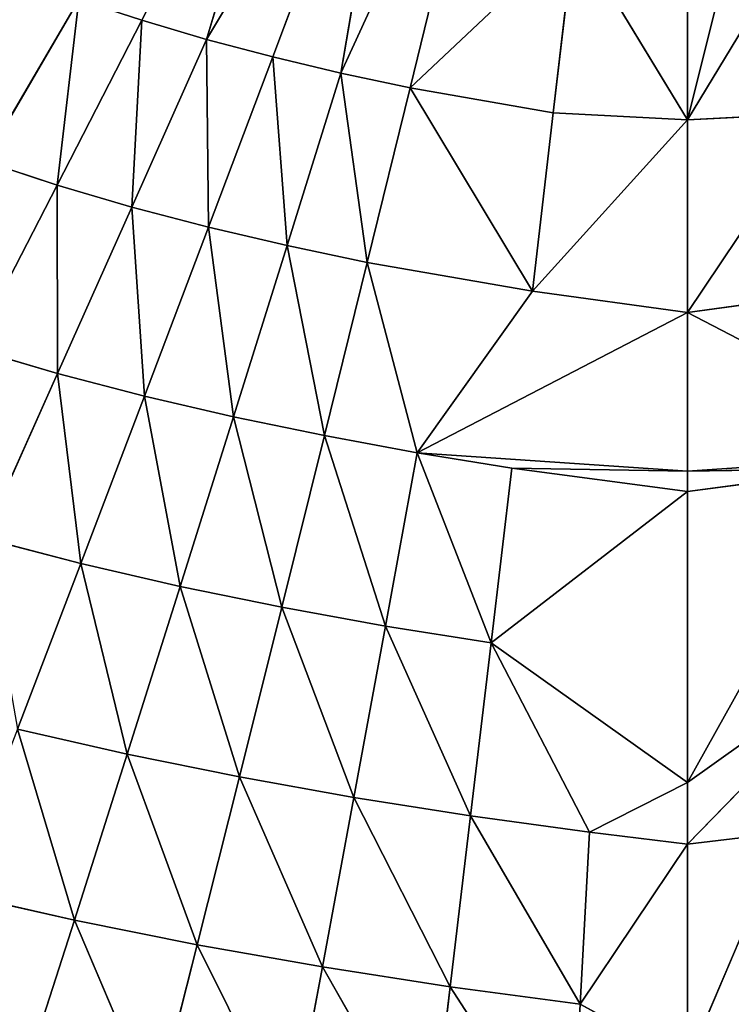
# Model space of a CAD drawing. Extents: x 0 to 500, y 0 to 390.
# Tile 553 of 656: x 224 to 252, y 114 to 152. Entities that reach past the tile are written whole.
import ezdxf

# ---------------------------------------------------------------- set-up
doc = ezdxf.new("R2010")
doc.units = 0
doc.header["$LTSCALE"] = 25.4
doc.layers.get('0').update_dxf_attribs({"linetype": 'CONTINUOUS'})

# ---------------------------------------------------------------- blocks, each defined once
blk = doc.blocks.new('ATLANTA505_-_S_STL')
at = {"color": 0}
for p, q in [((225.851, 29.295, 272.963), (229.041, 30.383, 280.468)), ((225.851, 29.295, 272.963), (229.041, 30.383, 280.468)), ((230.699, 29.373, 273.935), (229.041, 30.383, 280.468)), ((230.699, 29.373, 273.935), (229.041, 30.383, 280.468)), ((230.699, 29.373, 273.935), (234.412, 30.482, 281.403)), ((230.699, 29.373, 273.935), (234.412, 30.482, 281.403)), ((234.412, 30.482, 281.403), (235.646, 29.454, 274.81)), ((234.412, 30.482, 281.403), (235.646, 29.454, 274.81)), ((239.887, 30.585, 282.237), (235.646, 29.454, 274.81)), ((239.887, 30.585, 282.237), (235.646, 29.454, 274.81)), ((240.689, 29.536, 275.592), (239.887, 30.585, 282.237)), ((240.689, 29.536, 275.592), (239.887, 30.585, 282.237)), ((245.463, 30.69, 282.974), (240.689, 29.536, 275.592)), ((245.463, 30.69, 282.974), (240.689, 29.536, 275.592)), ((223.778, 30.286, 279.427), (225.851, 29.295, 272.963)), ((223.778, 30.286, 279.427), (225.851, 29.295, 272.963)), ((245.825, 29.621, 276.286), (250.052, 29.965, 278.587)), ((245.825, 29.621, 276.286), (250.052, 29.965, 278.587)), ((250.052, 28.754, 269.964), (250.052, 29.965, 278.587)), ((250.052, 29.965, 278.587), (253.915, 28.699, 269.498)), ((250.052, 29.965, 278.587), (253.915, 28.699, 269.498)), ((250.052, 28.754, 269.964), (250.052, 29.965, 278.587)), ((245.825, 29.621, 276.286), (240.689, 29.536, 275.592)), ((245.825, 29.621, 276.286), (240.689, 29.536, 275.592)), ((245.825, 29.621, 276.286), (241.496, 28.632, 268.851)), ((245.825, 29.621, 276.286), (241.496, 28.632, 268.851)), ((246.189, 28.699, 269.497), (245.825, 29.621, 276.286)), ((245.825, 29.621, 276.286), (250.052, 28.754, 269.964)), ((245.825, 29.621, 276.286), (250.052, 28.754, 269.964)), ((246.189, 28.699, 269.497), (245.825, 29.621, 276.286)), ((221.106, 29.219, 271.89), (225.851, 29.295, 272.963)), ((221.106, 29.219, 271.89), (225.851, 29.295, 272.963)), ((223.599, 28.38, 265.423), (225.851, 29.295, 272.963)), ((223.599, 28.38, 265.423), (225.851, 29.295, 272.963)), ((225.851, 29.295, 272.963), (230.699, 29.373, 273.935)), ((225.851, 29.295, 272.963), (230.699, 29.373, 273.935)), ((225.851, 29.295, 272.963), (227.935, 28.44, 266.414)), ((225.851, 29.295, 272.963), (227.935, 28.44, 266.414)), ((227.935, 28.44, 266.414), (230.699, 29.373, 273.935)), ((227.935, 28.44, 266.414), (230.699, 29.373, 273.935)), ((230.699, 29.373, 273.935), (235.646, 29.454, 274.81)), ((230.699, 29.373, 273.935), (235.646, 29.454, 274.81)), ((232.366, 28.502, 267.313), (230.699, 29.373, 273.935)), ((232.366, 28.502, 267.313), (230.699, 29.373, 273.935)), ((232.366, 28.502, 267.313), (235.646, 29.454, 274.81)), ((232.366, 28.502, 267.313), (235.646, 29.454, 274.81)), ((240.689, 29.536, 275.592), (235.646, 29.454, 274.81)), ((240.689, 29.536, 275.592), (235.646, 29.454, 274.81)), ((235.646, 29.454, 274.81), (236.887, 28.566, 268.124)), ((235.646, 29.454, 274.81), (236.887, 28.566, 268.124)), ((240.689, 29.536, 275.592), (236.887, 28.566, 268.124)), ((240.689, 29.536, 275.592), (236.887, 28.566, 268.124)), ((241.496, 28.632, 268.851), (240.689, 29.536, 275.592)), ((241.496, 28.632, 268.851), (240.689, 29.536, 275.592)), ((223.599, 28.38, 265.423), (227.935, 28.44, 266.414)), ((223.599, 28.38, 265.423), (227.935, 28.44, 266.414)), ((226.105, 27.66, 258.882), (223.599, 28.38, 265.423)), ((226.105, 27.66, 258.882), (223.599, 28.38, 265.423)), ((226.105, 27.66, 258.882), (227.935, 28.44, 266.414)), ((226.105, 27.66, 258.882), (227.935, 28.44, 266.414)), ((227.935, 28.44, 266.414), (232.366, 28.502, 267.313)), ((227.935, 28.44, 266.414), (232.366, 28.502, 267.313)), ((227.935, 28.44, 266.414), (230.03, 27.707, 259.789)), ((227.935, 28.44, 266.414), (230.03, 27.707, 259.789)), ((230.03, 27.707, 259.789), (232.366, 28.502, 267.313)), ((230.03, 27.707, 259.789), (232.366, 28.502, 267.313)), ((232.366, 28.502, 267.313), (236.887, 28.566, 268.124)), ((232.366, 28.502, 267.313), (236.887, 28.566, 268.124)), ((234.041, 27.756, 260.612), (232.366, 28.502, 267.313)), ((234.041, 27.756, 260.612), (232.366, 28.502, 267.313)), ((234.041, 27.756, 260.612), (236.887, 28.566, 268.124)), ((234.041, 27.756, 260.612), (236.887, 28.566, 268.124)), ((241.496, 28.632, 268.851), (236.887, 28.566, 268.124)), ((241.496, 28.632, 268.851), (236.887, 28.566, 268.124)), ((236.887, 28.566, 268.124), (238.134, 27.806, 261.355)), ((236.887, 28.566, 268.124), (238.134, 27.806, 261.355)), ((241.496, 28.632, 268.851), (238.134, 27.806, 261.355)), ((241.496, 28.632, 268.851), (238.134, 27.806, 261.355)), ((246.189, 28.699, 269.497), (241.496, 28.632, 268.851)), ((246.189, 28.699, 269.497), (241.496, 28.632, 268.851)), ((242.306, 27.857, 262.022), (241.496, 28.632, 268.851)), ((242.306, 27.857, 262.022), (241.496, 28.632, 268.851)), ((246.189, 28.699, 269.497), (242.306, 27.857, 262.022)), ((246.189, 28.699, 269.497), (242.306, 27.857, 262.022)), ((250.052, 28.456, 267.525), (242.306, 27.857, 262.022)), ((250.052, 28.456, 267.525), (242.306, 27.857, 262.022)), ((246.189, 28.699, 269.497), (250.052, 28.754, 269.964)), ((246.189, 28.699, 269.497), (250.052, 28.754, 269.964)), ((250.052, 28.456, 267.525), (246.189, 28.699, 269.497)), ((250.052, 28.456, 267.525), (246.189, 28.699, 269.497)), ((250.052, 28.456, 267.525), (250.052, 28.754, 269.964)), ((250.052, 28.754, 269.964), (257.798, 27.857, 262.023)), ((250.052, 28.754, 269.964), (257.798, 27.857, 262.023)), ((250.052, 28.754, 269.964), (253.915, 28.699, 269.498)), ((250.052, 28.754, 269.964), (253.915, 28.699, 269.498)), ((250.052, 28.456, 267.525), (250.052, 28.754, 269.964)), ((256.984, 27.197, 255.117), (250.052, 28.456, 267.525)), ((250.052, 28.456, 267.525), (257.798, 27.857, 262.023)), ((250.052, 28.456, 267.525), (257.798, 27.857, 262.023)), ((256.984, 27.197, 255.117), (250.052, 28.456, 267.525)), ((222.27, 27.615, 257.889), (226.105, 27.66, 258.882)), ((222.27, 27.615, 257.889), (226.105, 27.66, 258.882)), ((222.27, 27.615, 257.889), (225.19, 27.013, 251.38)), ((222.27, 27.615, 257.889), (225.19, 27.013, 251.38)), ((225.19, 27.013, 251.38), (226.105, 27.66, 258.882)), ((225.19, 27.013, 251.38), (226.105, 27.66, 258.882)), ((226.105, 27.66, 258.882), (230.03, 27.707, 259.789)), ((226.105, 27.66, 258.882), (230.03, 27.707, 259.789)), ((228.622, 27.048, 252.276), (226.105, 27.66, 258.882)), ((228.622, 27.048, 252.276), (226.105, 27.66, 258.882)), ((228.622, 27.048, 252.276), (230.03, 27.707, 259.789)), ((228.622, 27.048, 252.276), (230.03, 27.707, 259.789)), ((230.03, 27.707, 259.789), (234.041, 27.756, 260.612)), ((230.03, 27.707, 259.789), (234.041, 27.756, 260.612)), ((230.03, 27.707, 259.789), (232.135, 27.083, 253.094)), ((230.03, 27.707, 259.789), (232.135, 27.083, 253.094)), ((232.135, 27.083, 253.094), (234.041, 27.756, 260.612)), ((232.135, 27.083, 253.094), (234.041, 27.756, 260.612)), ((234.041, 27.756, 260.612), (238.134, 27.806, 261.355)), ((234.041, 27.756, 260.612), (238.134, 27.806, 261.355)), ((235.725, 27.12, 253.838), (234.041, 27.756, 260.612)), ((235.725, 27.12, 253.838), (234.041, 27.756, 260.612)), ((235.725, 27.12, 253.838), (238.134, 27.806, 261.355)), ((235.725, 27.12, 253.838), (238.134, 27.806, 261.355)), ((242.306, 27.857, 262.022), (238.134, 27.806, 261.355)), ((242.306, 27.857, 262.022), (238.134, 27.806, 261.355)), ((238.134, 27.806, 261.355), (239.388, 27.158, 254.511)), ((238.134, 27.806, 261.355), (239.388, 27.158, 254.511)), ((242.306, 27.857, 262.022), (239.388, 27.158, 254.511)), ((242.306, 27.857, 262.022), (239.388, 27.158, 254.511)), ((242.306, 27.857, 262.022), (250.052, 27.27, 256.049)), ((242.306, 27.857, 262.022), (250.052, 27.27, 256.049)), ((243.121, 27.197, 255.116), (242.306, 27.857, 262.022)), ((243.121, 27.197, 255.116), (242.306, 27.857, 262.022)), ((250.052, 27.27, 256.049), (243.121, 27.197, 255.116)), ((250.052, 27.27, 256.049), (243.121, 27.197, 255.116)), ((250.052, 27.199, 255.243), (250.052, 27.27, 256.049)), ((250.052, 27.27, 256.049), (256.984, 27.197, 255.117)), ((250.052, 27.27, 256.049), (256.984, 27.197, 255.117)), ((250.052, 27.199, 255.243), (250.052, 27.27, 256.049)), ((221.843, 26.98, 250.402), (225.19, 27.013, 251.38)), ((221.843, 26.98, 250.402), (225.19, 27.013, 251.38)), ((221.843, 26.98, 250.402), (225.17, 26.481, 243.946)), ((221.843, 26.98, 250.402), (225.17, 26.481, 243.946)), ((225.17, 26.481, 243.946), (225.19, 27.013, 251.38)), ((225.17, 26.481, 243.946), (225.19, 27.013, 251.38)), ((225.19, 27.013, 251.38), (228.622, 27.048, 252.276)), ((225.19, 27.013, 251.38), (228.622, 27.048, 252.276)), ((225.19, 27.013, 251.38), (228.122, 26.505, 244.813)), ((225.19, 27.013, 251.38), (228.122, 26.505, 244.813)), ((228.122, 26.505, 244.813), (228.622, 27.048, 252.276)), ((228.122, 26.505, 244.813), (228.622, 27.048, 252.276)), ((228.622, 27.048, 252.276), (232.135, 27.083, 253.094)), ((228.622, 27.048, 252.276), (232.135, 27.083, 253.094)), ((231.15, 26.531, 245.609), (228.622, 27.048, 252.276)), ((231.15, 26.531, 245.609), (228.622, 27.048, 252.276)), ((231.15, 26.531, 245.609), (232.135, 27.083, 253.094)), ((231.15, 26.531, 245.609), (232.135, 27.083, 253.094)), ((232.135, 27.083, 253.094), (235.725, 27.12, 253.838)), ((232.135, 27.083, 253.094), (235.725, 27.12, 253.838)), ((232.135, 27.083, 253.094), (234.249, 26.557, 246.337)), ((232.135, 27.083, 253.094), (234.249, 26.557, 246.337)), ((234.249, 26.557, 246.337), (235.725, 27.12, 253.838)), ((234.249, 26.557, 246.337), (235.725, 27.12, 253.838)), ((235.725, 27.12, 253.838), (239.388, 27.158, 254.511)), ((235.725, 27.12, 253.838), (239.388, 27.158, 254.511)), ((237.415, 26.584, 246.999), (235.725, 27.12, 253.838)), ((237.415, 26.584, 246.999), (235.725, 27.12, 253.838)), ((237.415, 26.584, 246.999), (239.388, 27.158, 254.511)), ((237.415, 26.584, 246.999), (239.388, 27.158, 254.511)), ((243.121, 27.197, 255.116), (239.388, 27.158, 254.511)), ((243.121, 27.197, 255.116), (239.388, 27.158, 254.511)), ((239.388, 27.158, 254.511), (243.939, 26.641, 248.139)), ((239.388, 27.158, 254.511), (243.939, 26.641, 248.139)), ((250.052, 27.199, 255.243), (243.121, 27.197, 255.116)), ((250.052, 27.199, 255.243), (243.121, 27.197, 255.116)), ((250.052, 27.199, 255.243), (256.984, 27.197, 255.117)), ((250.052, 26.694, 248.974), (250.052, 27.199, 255.243)), ((250.052, 27.199, 255.243), (256.984, 27.197, 255.117)), ((250.052, 26.694, 248.974), (250.052, 27.199, 255.243)), ((222.297, 26.457, 243.004), (225.17, 26.481, 243.946)), ((222.297, 26.457, 243.004), (225.17, 26.481, 243.946)), ((222.297, 26.457, 243.004), (226.022, 26.049, 236.618)), ((222.297, 26.457, 243.004), (226.022, 26.049, 236.618)), ((228.122, 26.505, 244.813), (225.17, 26.481, 243.946)), ((228.122, 26.505, 244.813), (225.17, 26.481, 243.946)), ((228.51, 26.066, 237.438), (225.17, 26.481, 243.946)), ((228.51, 26.066, 237.438), (225.17, 26.481, 243.946)), ((226.022, 26.049, 236.618), (225.17, 26.481, 243.946)), ((226.022, 26.049, 236.618), (225.17, 26.481, 243.946)), ((228.122, 26.505, 244.813), (231.15, 26.531, 245.609)), ((228.122, 26.505, 244.813), (231.15, 26.531, 245.609)), ((228.51, 26.066, 237.438), (228.122, 26.505, 244.813)), ((228.122, 26.505, 244.813), (231.066, 26.084, 238.194)), ((228.51, 26.066, 237.438), (228.122, 26.505, 244.813)), ((228.122, 26.505, 244.813), (231.066, 26.084, 238.194)), ((231.066, 26.084, 238.194), (231.15, 26.531, 245.609)), ((231.066, 26.084, 238.194), (231.15, 26.531, 245.609)), ((231.15, 26.531, 245.609), (234.249, 26.557, 246.337)), ((231.15, 26.531, 245.609), (234.249, 26.557, 246.337)), ((233.687, 26.102, 238.888), (231.15, 26.531, 245.609)), ((233.687, 26.102, 238.888), (231.15, 26.531, 245.609)), ((233.687, 26.102, 238.888), (234.249, 26.557, 246.337)), ((233.687, 26.102, 238.888), (234.249, 26.557, 246.337)), ((234.249, 26.557, 246.337), (237.415, 26.584, 246.999)), ((234.249, 26.557, 246.337), (237.415, 26.584, 246.999)), ((234.249, 26.557, 246.337), (236.37, 26.12, 239.522)), ((234.249, 26.557, 246.337), (236.37, 26.12, 239.522)), ((236.37, 26.12, 239.522), (237.415, 26.584, 246.999)), ((236.37, 26.12, 239.522), (237.415, 26.584, 246.999)), ((237.415, 26.584, 246.999), (243.939, 26.641, 248.139)), ((237.415, 26.584, 246.999), (243.939, 26.641, 248.139)), ((239.112, 26.14, 240.101), (237.415, 26.584, 246.999)), ((239.112, 26.14, 240.101), (237.415, 26.584, 246.999)), ((239.112, 26.14, 240.101), (243.939, 26.641, 248.139)), ((239.112, 26.14, 240.101), (243.939, 26.641, 248.139)), ((250.052, 26.694, 248.974), (243.939, 26.641, 248.139)), ((250.052, 26.694, 248.974), (243.939, 26.641, 248.139)), ((243.939, 26.641, 248.139), (244.76, 26.18, 241.098)), ((250.052, 26.19, 241.375), (243.939, 26.641, 248.139)), ((250.052, 26.19, 241.375), (243.939, 26.641, 248.139)), ((243.939, 26.641, 248.139), (244.76, 26.18, 241.098)), ((250.052, 26.694, 248.974), (256.166, 26.641, 248.14)), ((250.052, 26.19, 241.375), (250.052, 26.694, 248.974)), ((250.052, 26.694, 248.974), (255.345, 26.18, 241.099)), ((250.052, 26.694, 248.974), (255.345, 26.18, 241.099)), ((250.052, 26.694, 248.974), (256.166, 26.641, 248.14)), ((250.052, 26.19, 241.375), (250.052, 26.694, 248.974)), ((228.51, 26.066, 237.438), (226.022, 26.049, 236.618)), ((228.51, 26.066, 237.438), (226.022, 26.049, 236.618)), ((228.51, 26.066, 237.438), (231.066, 26.084, 238.194)), ((228.51, 26.066, 237.438), (231.066, 26.084, 238.194)), ((235.224, 25.467, 224.286), (228.51, 26.066, 237.438)), ((235.224, 25.467, 224.286), (228.51, 26.066, 237.438)), ((231.066, 26.084, 238.194), (233.687, 26.102, 238.888)), ((231.066, 26.084, 238.194), (233.687, 26.102, 238.888)), ((235.224, 25.467, 224.286), (231.066, 26.084, 238.194)), ((231.066, 26.084, 238.194), (238.789, 25.482, 225.295)), ((235.224, 25.467, 224.286), (231.066, 26.084, 238.194)), ((231.066, 26.084, 238.194), (238.789, 25.482, 225.295)), ((236.37, 26.12, 239.522), (233.687, 26.102, 238.888)), ((236.37, 26.12, 239.522), (233.687, 26.102, 238.888)), ((238.789, 25.482, 225.295), (233.687, 26.102, 238.888)), ((238.789, 25.482, 225.295), (233.687, 26.102, 238.888)), ((239.112, 26.14, 240.101), (236.37, 26.12, 239.522)), ((239.112, 26.14, 240.101), (236.37, 26.12, 239.522)), ((242.522, 25.498, 226.141), (236.37, 26.12, 239.522)), ((242.522, 25.498, 226.141), (236.37, 26.12, 239.522)), ((238.789, 25.482, 225.295), (236.37, 26.12, 239.522)), ((238.789, 25.482, 225.295), (236.37, 26.12, 239.522)), ((244.76, 26.18, 241.098), (239.112, 26.14, 240.101)), ((244.76, 26.18, 241.098), (239.112, 26.14, 240.101)), ((245.583, 25.807, 233.997), (239.112, 26.14, 240.101)), ((245.583, 25.807, 233.997), (239.112, 26.14, 240.101)), ((242.522, 25.498, 226.141), (239.112, 26.14, 240.101)), ((242.522, 25.498, 226.141), (239.112, 26.14, 240.101)), ((250.052, 26.19, 241.375), (244.76, 26.18, 241.098)), ((250.052, 26.19, 241.375), (244.76, 26.18, 241.098)), ((245.583, 25.807, 233.997), (244.76, 26.18, 241.098)), ((245.583, 25.807, 233.997), (244.76, 26.18, 241.098)), ((245.583, 25.807, 233.997), (250.052, 26.19, 241.375)), ((245.583, 25.807, 233.997), (250.052, 26.19, 241.375)), ((250.052, 25.531, 227.356), (250.052, 26.19, 241.375)), ((250.052, 26.19, 241.375), (253.695, 25.515, 226.841)), ((250.052, 26.19, 241.375), (253.695, 25.515, 226.841)), ((250.052, 26.19, 241.375), (254.521, 25.807, 233.998)), ((250.052, 26.19, 241.375), (254.521, 25.807, 233.998)), ((250.052, 26.19, 241.375), (255.345, 26.18, 241.099)), ((250.052, 26.19, 241.375), (255.345, 26.18, 241.099)), ((250.052, 25.531, 227.356), (250.052, 26.19, 241.375))]:
    blk.add_line(p, q, dxfattribs=at)
mesh = blk.add_polyface(dxfattribs=at)
corners = [(229.041, 30.383, 280.468), (225.851, 29.295, 272.963), (223.778, 30.286, 279.427)]
mesh.append_faces([[corners[k] for k in face] for face in [(0, 1, 2)]], dxfattribs={"color": 0})
mesh = blk.add_polyface(dxfattribs=at)
corners = [(229.041, 30.383, 280.468), (230.699, 29.373, 273.935), (225.851, 29.295, 272.963)]
mesh.append_faces([[corners[k] for k in face] for face in [(0, 1, 2)]], dxfattribs={"color": 0})
mesh = blk.add_polyface(dxfattribs=at)
corners = [(234.412, 30.482, 281.403), (230.699, 29.373, 273.935), (229.041, 30.383, 280.468)]
mesh.append_faces([[corners[k] for k in face] for face in [(0, 1, 2)]], dxfattribs={"color": 0})
mesh = blk.add_polyface(dxfattribs=at)
corners = [(234.412, 30.482, 281.403), (235.646, 29.454, 274.81), (230.699, 29.373, 273.935)]
mesh.append_faces([[corners[k] for k in face] for face in [(0, 1, 2)]], dxfattribs={"color": 0})
mesh = blk.add_polyface(dxfattribs=at)
corners = [(239.887, 30.585, 282.237), (235.646, 29.454, 274.81), (234.412, 30.482, 281.403)]
mesh.append_faces([[corners[k] for k in face] for face in [(0, 1, 2)]], dxfattribs={"color": 0})
mesh = blk.add_polyface(dxfattribs=at)
corners = [(239.887, 30.585, 282.237), (240.689, 29.536, 275.592), (235.646, 29.454, 274.81)]
mesh.append_faces([[corners[k] for k in face] for face in [(0, 1, 2)]], dxfattribs={"color": 0})
mesh = blk.add_polyface(dxfattribs=at)
corners = [(245.463, 30.69, 282.974), (240.689, 29.536, 275.592), (239.887, 30.585, 282.237)]
mesh.append_faces([[corners[k] for k in face] for face in [(0, 1, 2)]], dxfattribs={"color": 0})
mesh = blk.add_polyface(dxfattribs=at)
corners = [(245.463, 30.69, 282.974), (245.825, 29.621, 276.286), (240.689, 29.536, 275.592), (250.052, 29.965, 278.587)]
mesh.append_faces([[corners[k] for k in face] for face in [(0, 1, 2), (1, 0, 3)]], dxfattribs={"vtx0": -1, "color": 0})
mesh = blk.add_polyface(dxfattribs=at)
corners = [(223.778, 30.286, 279.427), (221.106, 29.219, 271.89), (218.628, 30.192, 278.276)]
mesh.append_faces([[corners[k] for k in face] for face in [(0, 1, 2)]], dxfattribs={"color": 0})
mesh = blk.add_polyface(dxfattribs=at)
corners = [(223.778, 30.286, 279.427), (225.851, 29.295, 272.963), (221.106, 29.219, 271.89)]
mesh.append_faces([[corners[k] for k in face] for face in [(0, 1, 2)]], dxfattribs={"color": 0})
mesh = blk.add_polyface(dxfattribs=at)
corners = [(250.052, 29.965, 278.587), (250.052, 28.754, 269.964), (245.825, 29.621, 276.286)]
mesh.append_faces([[corners[k] for k in face] for face in [(0, 1, 2)]], dxfattribs={"color": 0})
mesh = blk.add_polyface(dxfattribs=at)
corners = [(250.052, 29.965, 278.587), (253.915, 28.699, 269.498), (250.052, 28.754, 269.964)]
mesh.append_faces([[corners[k] for k in face] for face in [(0, 1, 2)]], dxfattribs={"color": 0})
mesh = blk.add_polyface(dxfattribs=at)
corners = [(250.052, 29.965, 278.587), (254.28, 29.621, 276.287), (253.915, 28.699, 269.498)]
mesh.append_faces([[corners[k] for k in face] for face in [(0, 1, 2)]], dxfattribs={"color": 0})
mesh = blk.add_polyface(dxfattribs=at)
corners = [(245.825, 29.621, 276.286), (241.496, 28.632, 268.851), (240.689, 29.536, 275.592)]
mesh.append_faces([[corners[k] for k in face] for face in [(0, 1, 2)]], dxfattribs={"color": 0})
mesh = blk.add_polyface(dxfattribs=at)
corners = [(245.825, 29.621, 276.286), (246.189, 28.699, 269.497), (241.496, 28.632, 268.851)]
mesh.append_faces([[corners[k] for k in face] for face in [(0, 1, 2)]], dxfattribs={"color": 0})
mesh = blk.add_polyface(dxfattribs=at)
corners = [(245.825, 29.621, 276.286), (250.052, 28.754, 269.964), (246.189, 28.699, 269.497)]
mesh.append_faces([[corners[k] for k in face] for face in [(0, 1, 2)]], dxfattribs={"color": 0})
mesh = blk.add_polyface(dxfattribs=at)
corners = [(225.851, 29.295, 272.963), (223.599, 28.38, 265.423), (221.106, 29.219, 271.89)]
mesh.append_faces([[corners[k] for k in face] for face in [(0, 1, 2)]], dxfattribs={"color": 0})
mesh = blk.add_polyface(dxfattribs=at)
corners = [(225.851, 29.295, 272.963), (227.935, 28.44, 266.414), (223.599, 28.38, 265.423)]
mesh.append_faces([[corners[k] for k in face] for face in [(0, 1, 2)]], dxfattribs={"color": 0})
mesh = blk.add_polyface(dxfattribs=at)
corners = [(230.699, 29.373, 273.935), (227.935, 28.44, 266.414), (225.851, 29.295, 272.963)]
mesh.append_faces([[corners[k] for k in face] for face in [(0, 1, 2)]], dxfattribs={"color": 0})
mesh = blk.add_polyface(dxfattribs=at)
corners = [(230.699, 29.373, 273.935), (232.366, 28.502, 267.313), (227.935, 28.44, 266.414)]
mesh.append_faces([[corners[k] for k in face] for face in [(0, 1, 2)]], dxfattribs={"color": 0})
mesh = blk.add_polyface(dxfattribs=at)
corners = [(235.646, 29.454, 274.81), (232.366, 28.502, 267.313), (230.699, 29.373, 273.935)]
mesh.append_faces([[corners[k] for k in face] for face in [(0, 1, 2)]], dxfattribs={"color": 0})
mesh = blk.add_polyface(dxfattribs=at)
corners = [(235.646, 29.454, 274.81), (236.887, 28.566, 268.124), (232.366, 28.502, 267.313)]
mesh.append_faces([[corners[k] for k in face] for face in [(0, 1, 2)]], dxfattribs={"color": 0})
mesh = blk.add_polyface(dxfattribs=at)
corners = [(240.689, 29.536, 275.592), (236.887, 28.566, 268.124), (235.646, 29.454, 274.81)]
mesh.append_faces([[corners[k] for k in face] for face in [(0, 1, 2)]], dxfattribs={"color": 0})
mesh = blk.add_polyface(dxfattribs=at)
corners = [(240.689, 29.536, 275.592), (241.496, 28.632, 268.851), (236.887, 28.566, 268.124)]
mesh.append_faces([[corners[k] for k in face] for face in [(0, 1, 2)]], dxfattribs={"color": 0})
mesh = blk.add_polyface(dxfattribs=at)
corners = [(223.599, 28.38, 265.423), (226.105, 27.66, 258.882), (222.27, 27.615, 257.889)]
mesh.append_faces([[corners[k] for k in face] for face in [(0, 1, 2)]], dxfattribs={"color": 0})
mesh = blk.add_polyface(dxfattribs=at)
corners = [(227.935, 28.44, 266.414), (226.105, 27.66, 258.882), (223.599, 28.38, 265.423)]
mesh.append_faces([[corners[k] for k in face] for face in [(0, 1, 2)]], dxfattribs={"color": 0})
mesh = blk.add_polyface(dxfattribs=at)
corners = [(227.935, 28.44, 266.414), (230.03, 27.707, 259.789), (226.105, 27.66, 258.882)]
mesh.append_faces([[corners[k] for k in face] for face in [(0, 1, 2)]], dxfattribs={"color": 0})
mesh = blk.add_polyface(dxfattribs=at)
corners = [(232.366, 28.502, 267.313), (230.03, 27.707, 259.789), (227.935, 28.44, 266.414)]
mesh.append_faces([[corners[k] for k in face] for face in [(0, 1, 2)]], dxfattribs={"color": 0})
mesh = blk.add_polyface(dxfattribs=at)
corners = [(232.366, 28.502, 267.313), (234.041, 27.756, 260.612), (230.03, 27.707, 259.789)]
mesh.append_faces([[corners[k] for k in face] for face in [(0, 1, 2)]], dxfattribs={"color": 0})
mesh = blk.add_polyface(dxfattribs=at)
corners = [(236.887, 28.566, 268.124), (234.041, 27.756, 260.612), (232.366, 28.502, 267.313)]
mesh.append_faces([[corners[k] for k in face] for face in [(0, 1, 2)]], dxfattribs={"color": 0})
mesh = blk.add_polyface(dxfattribs=at)
corners = [(236.887, 28.566, 268.124), (238.134, 27.806, 261.355), (234.041, 27.756, 260.612)]
mesh.append_faces([[corners[k] for k in face] for face in [(0, 1, 2)]], dxfattribs={"color": 0})
mesh = blk.add_polyface(dxfattribs=at)
corners = [(241.496, 28.632, 268.851), (238.134, 27.806, 261.355), (236.887, 28.566, 268.124)]
mesh.append_faces([[corners[k] for k in face] for face in [(0, 1, 2)]], dxfattribs={"color": 0})
mesh = blk.add_polyface(dxfattribs=at)
corners = [(241.496, 28.632, 268.851), (242.306, 27.857, 262.022), (238.134, 27.806, 261.355)]
mesh.append_faces([[corners[k] for k in face] for face in [(0, 1, 2)]], dxfattribs={"color": 0})
mesh = blk.add_polyface(dxfattribs=at)
corners = [(246.189, 28.699, 269.497), (242.306, 27.857, 262.022), (241.496, 28.632, 268.851)]
mesh.append_faces([[corners[k] for k in face] for face in [(0, 1, 2)]], dxfattribs={"color": 0})
mesh = blk.add_polyface(dxfattribs=at)
corners = [(246.189, 28.699, 269.497), (250.052, 28.456, 267.525), (242.306, 27.857, 262.022)]
mesh.append_faces([[corners[k] for k in face] for face in [(0, 1, 2)]], dxfattribs={"color": 0})
mesh = blk.add_polyface(dxfattribs=at)
corners = [(250.052, 27.27, 256.049), (250.052, 28.456, 267.525), (256.984, 27.197, 255.117), (242.306, 27.857, 262.022)]
mesh.append_faces([[corners[k] for k in face] for face in [(0, 1, 2), (1, 0, 3)]], dxfattribs={"vtx0": -1, "color": 0})
mesh = blk.add_polyface(dxfattribs=at)
corners = [(250.052, 28.754, 269.964), (250.052, 28.456, 267.525), (246.189, 28.699, 269.497)]
mesh.append_faces([[corners[k] for k in face] for face in [(0, 1, 2)]], dxfattribs={"color": 0})
mesh = blk.add_polyface(dxfattribs=at)
corners = [(250.052, 28.754, 269.964), (257.798, 27.857, 262.023), (250.052, 28.456, 267.525)]
mesh.append_faces([[corners[k] for k in face] for face in [(0, 1, 2)]], dxfattribs={"color": 0})
mesh = blk.add_polyface(dxfattribs=at)
corners = [(250.052, 28.754, 269.964), (253.915, 28.699, 269.498), (257.798, 27.857, 262.023)]
mesh.append_faces([[corners[k] for k in face] for face in [(0, 1, 2)]], dxfattribs={"color": 0})
mesh = blk.add_polyface(dxfattribs=at)
corners = [(250.052, 28.456, 267.525), (257.798, 27.857, 262.023), (256.984, 27.197, 255.117)]
mesh.append_faces([[corners[k] for k in face] for face in [(0, 1, 2)]], dxfattribs={"color": 0})
mesh = blk.add_polyface(dxfattribs=at)
corners = [(222.27, 27.615, 257.889), (225.19, 27.013, 251.38), (221.843, 26.98, 250.402)]
mesh.append_faces([[corners[k] for k in face] for face in [(0, 1, 2)]], dxfattribs={"color": 0})
mesh = blk.add_polyface(dxfattribs=at)
corners = [(226.105, 27.66, 258.882), (225.19, 27.013, 251.38), (222.27, 27.615, 257.889)]
mesh.append_faces([[corners[k] for k in face] for face in [(0, 1, 2)]], dxfattribs={"color": 0})
mesh = blk.add_polyface(dxfattribs=at)
corners = [(226.105, 27.66, 258.882), (228.622, 27.048, 252.276), (225.19, 27.013, 251.38)]
mesh.append_faces([[corners[k] for k in face] for face in [(0, 1, 2)]], dxfattribs={"color": 0})
mesh = blk.add_polyface(dxfattribs=at)
corners = [(230.03, 27.707, 259.789), (228.622, 27.048, 252.276), (226.105, 27.66, 258.882)]
mesh.append_faces([[corners[k] for k in face] for face in [(0, 1, 2)]], dxfattribs={"color": 0})
mesh = blk.add_polyface(dxfattribs=at)
corners = [(230.03, 27.707, 259.789), (232.135, 27.083, 253.094), (228.622, 27.048, 252.276)]
mesh.append_faces([[corners[k] for k in face] for face in [(0, 1, 2)]], dxfattribs={"color": 0})
mesh = blk.add_polyface(dxfattribs=at)
corners = [(234.041, 27.756, 260.612), (232.135, 27.083, 253.094), (230.03, 27.707, 259.789)]
mesh.append_faces([[corners[k] for k in face] for face in [(0, 1, 2)]], dxfattribs={"color": 0})
mesh = blk.add_polyface(dxfattribs=at)
corners = [(234.041, 27.756, 260.612), (235.725, 27.12, 253.838), (232.135, 27.083, 253.094)]
mesh.append_faces([[corners[k] for k in face] for face in [(0, 1, 2)]], dxfattribs={"color": 0})
mesh = blk.add_polyface(dxfattribs=at)
corners = [(238.134, 27.806, 261.355), (235.725, 27.12, 253.838), (234.041, 27.756, 260.612)]
mesh.append_faces([[corners[k] for k in face] for face in [(0, 1, 2)]], dxfattribs={"color": 0})
mesh = blk.add_polyface(dxfattribs=at)
corners = [(238.134, 27.806, 261.355), (239.388, 27.158, 254.511), (235.725, 27.12, 253.838)]
mesh.append_faces([[corners[k] for k in face] for face in [(0, 1, 2)]], dxfattribs={"color": 0})
mesh = blk.add_polyface(dxfattribs=at)
corners = [(242.306, 27.857, 262.022), (239.388, 27.158, 254.511), (238.134, 27.806, 261.355)]
mesh.append_faces([[corners[k] for k in face] for face in [(0, 1, 2)]], dxfattribs={"color": 0})
mesh = blk.add_polyface(dxfattribs=at)
corners = [(242.306, 27.857, 262.022), (243.121, 27.197, 255.116), (239.388, 27.158, 254.511)]
mesh.append_faces([[corners[k] for k in face] for face in [(0, 1, 2)]], dxfattribs={"color": 0})
mesh = blk.add_polyface(dxfattribs=at)
corners = [(242.306, 27.857, 262.022), (250.052, 27.27, 256.049), (243.121, 27.197, 255.116)]
mesh.append_faces([[corners[k] for k in face] for face in [(0, 1, 2)]], dxfattribs={"color": 0})
mesh = blk.add_polyface(dxfattribs=at)
corners = [(250.052, 27.27, 256.049), (250.052, 27.199, 255.243), (243.121, 27.197, 255.116)]
mesh.append_faces([[corners[k] for k in face] for face in [(0, 1, 2)]], dxfattribs={"color": 0})
mesh = blk.add_polyface(dxfattribs=at)
corners = [(250.052, 27.27, 256.049), (256.984, 27.197, 255.117), (250.052, 27.199, 255.243)]
mesh.append_faces([[corners[k] for k in face] for face in [(0, 1, 2)]], dxfattribs={"color": 0})
mesh = blk.add_polyface(dxfattribs=at)
corners = [(225.19, 27.013, 251.38), (225.17, 26.481, 243.946), (221.843, 26.98, 250.402)]
mesh.append_faces([[corners[k] for k in face] for face in [(0, 1, 2)]], dxfattribs={"color": 0})
mesh = blk.add_polyface(dxfattribs=at)
corners = [(221.843, 26.98, 250.402), (225.17, 26.481, 243.946), (222.297, 26.457, 243.004)]
mesh.append_faces([[corners[k] for k in face] for face in [(0, 1, 2)]], dxfattribs={"color": 0})
mesh = blk.add_polyface(dxfattribs=at)
corners = [(225.19, 27.013, 251.38), (228.122, 26.505, 244.813), (225.17, 26.481, 243.946)]
mesh.append_faces([[corners[k] for k in face] for face in [(0, 1, 2)]], dxfattribs={"color": 0})
mesh = blk.add_polyface(dxfattribs=at)
corners = [(228.622, 27.048, 252.276), (228.122, 26.505, 244.813), (225.19, 27.013, 251.38)]
mesh.append_faces([[corners[k] for k in face] for face in [(0, 1, 2)]], dxfattribs={"color": 0})
mesh = blk.add_polyface(dxfattribs=at)
corners = [(228.622, 27.048, 252.276), (231.15, 26.531, 245.609), (228.122, 26.505, 244.813)]
mesh.append_faces([[corners[k] for k in face] for face in [(0, 1, 2)]], dxfattribs={"color": 0})
mesh = blk.add_polyface(dxfattribs=at)
corners = [(232.135, 27.083, 253.094), (231.15, 26.531, 245.609), (228.622, 27.048, 252.276)]
mesh.append_faces([[corners[k] for k in face] for face in [(0, 1, 2)]], dxfattribs={"color": 0})
mesh = blk.add_polyface(dxfattribs=at)
corners = [(232.135, 27.083, 253.094), (234.249, 26.557, 246.337), (231.15, 26.531, 245.609)]
mesh.append_faces([[corners[k] for k in face] for face in [(0, 1, 2)]], dxfattribs={"color": 0})
mesh = blk.add_polyface(dxfattribs=at)
corners = [(235.725, 27.12, 253.838), (234.249, 26.557, 246.337), (232.135, 27.083, 253.094)]
mesh.append_faces([[corners[k] for k in face] for face in [(0, 1, 2)]], dxfattribs={"color": 0})
mesh = blk.add_polyface(dxfattribs=at)
corners = [(235.725, 27.12, 253.838), (237.415, 26.584, 246.999), (234.249, 26.557, 246.337)]
mesh.append_faces([[corners[k] for k in face] for face in [(0, 1, 2)]], dxfattribs={"color": 0})
mesh = blk.add_polyface(dxfattribs=at)
corners = [(239.388, 27.158, 254.511), (237.415, 26.584, 246.999), (235.725, 27.12, 253.838)]
mesh.append_faces([[corners[k] for k in face] for face in [(0, 1, 2)]], dxfattribs={"color": 0})
mesh = blk.add_polyface(dxfattribs=at)
corners = [(239.388, 27.158, 254.511), (243.939, 26.641, 248.139), (237.415, 26.584, 246.999)]
mesh.append_faces([[corners[k] for k in face] for face in [(0, 1, 2)]], dxfattribs={"color": 0})
mesh = blk.add_polyface(dxfattribs=at)
corners = [(239.388, 27.158, 254.511), (250.052, 26.694, 248.974), (243.939, 26.641, 248.139), (250.052, 27.199, 255.243), (243.121, 27.197, 255.116)]
mesh.append_faces([[corners[k] for k in face] for face in [(0, 1, 2), (3, 0, 4)]], dxfattribs={"vtx0": -1, "color": 0})
mesh.append_faces([[corners[k] for k in face] for face in [(1, 0, 3)]], dxfattribs={"vtx0": -1, "vtx1": -1, "color": 0})
mesh = blk.add_polyface(dxfattribs=at)
corners = [(250.052, 26.694, 248.974), (260.717, 27.158, 254.511), (256.166, 26.641, 248.14), (250.052, 27.199, 255.243), (256.984, 27.197, 255.117)]
mesh.append_faces([[corners[k] for k in face] for face in [(0, 1, 2), (1, 3, 4)]], dxfattribs={"vtx0": -1, "color": 0})
mesh.append_faces([[corners[k] for k in face] for face in [(1, 0, 3)]], dxfattribs={"vtx0": -1, "vtx2": -1, "color": 0})
mesh = blk.add_polyface(dxfattribs=at)
corners = [(225.17, 26.481, 243.946), (226.022, 26.049, 236.618), (222.297, 26.457, 243.004)]
mesh.append_faces([[corners[k] for k in face] for face in [(0, 1, 2)]], dxfattribs={"color": 0})
mesh = blk.add_polyface(dxfattribs=at)
corners = [(222.297, 26.457, 243.004), (226.022, 26.049, 236.618), (223.606, 26.034, 235.731)]
mesh.append_faces([[corners[k] for k in face] for face in [(0, 1, 2)]], dxfattribs={"color": 0})
mesh = blk.add_polyface(dxfattribs=at)
corners = [(228.122, 26.505, 244.813), (228.51, 26.066, 237.438), (225.17, 26.481, 243.946)]
mesh.append_faces([[corners[k] for k in face] for face in [(0, 1, 2)]], dxfattribs={"color": 0})
mesh = blk.add_polyface(dxfattribs=at)
corners = [(225.17, 26.481, 243.946), (228.51, 26.066, 237.438), (226.022, 26.049, 236.618)]
mesh.append_faces([[corners[k] for k in face] for face in [(0, 1, 2)]], dxfattribs={"color": 0})
mesh = blk.add_polyface(dxfattribs=at)
corners = [(231.15, 26.531, 245.609), (231.066, 26.084, 238.194), (228.122, 26.505, 244.813)]
mesh.append_faces([[corners[k] for k in face] for face in [(0, 1, 2)]], dxfattribs={"color": 0})
mesh = blk.add_polyface(dxfattribs=at)
corners = [(228.122, 26.505, 244.813), (231.066, 26.084, 238.194), (228.51, 26.066, 237.438)]
mesh.append_faces([[corners[k] for k in face] for face in [(0, 1, 2)]], dxfattribs={"color": 0})
mesh = blk.add_polyface(dxfattribs=at)
corners = [(231.15, 26.531, 245.609), (233.687, 26.102, 238.888), (231.066, 26.084, 238.194)]
mesh.append_faces([[corners[k] for k in face] for face in [(0, 1, 2)]], dxfattribs={"color": 0})
mesh = blk.add_polyface(dxfattribs=at)
corners = [(234.249, 26.557, 246.337), (233.687, 26.102, 238.888), (231.15, 26.531, 245.609)]
mesh.append_faces([[corners[k] for k in face] for face in [(0, 1, 2)]], dxfattribs={"color": 0})
mesh = blk.add_polyface(dxfattribs=at)
corners = [(234.249, 26.557, 246.337), (236.37, 26.12, 239.522), (233.687, 26.102, 238.888)]
mesh.append_faces([[corners[k] for k in face] for face in [(0, 1, 2)]], dxfattribs={"color": 0})
mesh = blk.add_polyface(dxfattribs=at)
corners = [(237.415, 26.584, 246.999), (236.37, 26.12, 239.522), (234.249, 26.557, 246.337)]
mesh.append_faces([[corners[k] for k in face] for face in [(0, 1, 2)]], dxfattribs={"color": 0})
mesh = blk.add_polyface(dxfattribs=at)
corners = [(237.415, 26.584, 246.999), (239.112, 26.14, 240.101), (236.37, 26.12, 239.522)]
mesh.append_faces([[corners[k] for k in face] for face in [(0, 1, 2)]], dxfattribs={"color": 0})
mesh = blk.add_polyface(dxfattribs=at)
corners = [(243.939, 26.641, 248.139), (239.112, 26.14, 240.101), (237.415, 26.584, 246.999)]
mesh.append_faces([[corners[k] for k in face] for face in [(0, 1, 2)]], dxfattribs={"color": 0})
mesh = blk.add_polyface(dxfattribs=at)
corners = [(243.939, 26.641, 248.139), (244.76, 26.18, 241.098), (239.112, 26.14, 240.101)]
mesh.append_faces([[corners[k] for k in face] for face in [(0, 1, 2)]], dxfattribs={"color": 0})
mesh = blk.add_polyface(dxfattribs=at)
corners = [(250.052, 26.694, 248.974), (250.052, 26.19, 241.375), (243.939, 26.641, 248.139)]
mesh.append_faces([[corners[k] for k in face] for face in [(0, 1, 2)]], dxfattribs={"color": 0})
mesh = blk.add_polyface(dxfattribs=at)
corners = [(243.939, 26.641, 248.139), (250.052, 26.19, 241.375), (244.76, 26.18, 241.098)]
mesh.append_faces([[corners[k] for k in face] for face in [(0, 1, 2)]], dxfattribs={"color": 0})
mesh = blk.add_polyface(dxfattribs=at)
corners = [(250.052, 26.694, 248.974), (255.345, 26.18, 241.099), (250.052, 26.19, 241.375)]
mesh.append_faces([[corners[k] for k in face] for face in [(0, 1, 2)]], dxfattribs={"color": 0})
mesh = blk.add_polyface(dxfattribs=at)
corners = [(250.052, 26.694, 248.974), (256.166, 26.641, 248.14), (255.345, 26.18, 241.099)]
mesh.append_faces([[corners[k] for k in face] for face in [(0, 1, 2)]], dxfattribs={"color": 0})
mesh = blk.add_polyface(dxfattribs=at)
corners = [(228.51, 26.066, 237.438), (235.224, 25.467, 224.286), (226.022, 26.049, 236.618)]
mesh.append_faces([[corners[k] for k in face] for face in [(0, 1, 2)]], dxfattribs={"color": 0})
mesh = blk.add_polyface(dxfattribs=at)
corners = [(231.066, 26.084, 238.194), (235.224, 25.467, 224.286), (228.51, 26.066, 237.438)]
mesh.append_faces([[corners[k] for k in face] for face in [(0, 1, 2)]], dxfattribs={"color": 0})
mesh = blk.add_polyface(dxfattribs=at)
corners = [(233.687, 26.102, 238.888), (238.789, 25.482, 225.295), (231.066, 26.084, 238.194)]
mesh.append_faces([[corners[k] for k in face] for face in [(0, 1, 2)]], dxfattribs={"color": 0})
mesh = blk.add_polyface(dxfattribs=at)
corners = [(231.066, 26.084, 238.194), (238.789, 25.482, 225.295), (235.224, 25.467, 224.286)]
mesh.append_faces([[corners[k] for k in face] for face in [(0, 1, 2)]], dxfattribs={"color": 0})
mesh = blk.add_polyface(dxfattribs=at)
corners = [(236.37, 26.12, 239.522), (238.789, 25.482, 225.295), (233.687, 26.102, 238.888)]
mesh.append_faces([[corners[k] for k in face] for face in [(0, 1, 2)]], dxfattribs={"color": 0})
mesh = blk.add_polyface(dxfattribs=at)
corners = [(239.112, 26.14, 240.101), (242.522, 25.498, 226.141), (236.37, 26.12, 239.522)]
mesh.append_faces([[corners[k] for k in face] for face in [(0, 1, 2)]], dxfattribs={"color": 0})
mesh = blk.add_polyface(dxfattribs=at)
corners = [(236.37, 26.12, 239.522), (242.522, 25.498, 226.141), (238.789, 25.482, 225.295)]
mesh.append_faces([[corners[k] for k in face] for face in [(0, 1, 2)]], dxfattribs={"color": 0})
mesh = blk.add_polyface(dxfattribs=at)
corners = [(244.76, 26.18, 241.098), (245.583, 25.807, 233.997), (239.112, 26.14, 240.101)]
mesh.append_faces([[corners[k] for k in face] for face in [(0, 1, 2)]], dxfattribs={"color": 0})
mesh = blk.add_polyface(dxfattribs=at)
corners = [(239.112, 26.14, 240.101), (245.583, 25.807, 233.997), (242.522, 25.498, 226.141)]
mesh.append_faces([[corners[k] for k in face] for face in [(0, 1, 2)]], dxfattribs={"color": 0})
mesh = blk.add_polyface(dxfattribs=at)
corners = [(250.052, 26.19, 241.375), (245.583, 25.807, 233.997), (244.76, 26.18, 241.098)]
mesh.append_faces([[corners[k] for k in face] for face in [(0, 1, 2)]], dxfattribs={"color": 0})
mesh = blk.add_polyface(dxfattribs=at)
corners = [(250.052, 26.19, 241.375), (250.052, 25.531, 227.356), (245.583, 25.807, 233.997)]
mesh.append_faces([[corners[k] for k in face] for face in [(0, 1, 2)]], dxfattribs={"color": 0})
mesh = blk.add_polyface(dxfattribs=at)
corners = [(250.052, 26.19, 241.375), (253.695, 25.515, 226.841), (250.052, 25.531, 227.356)]
mesh.append_faces([[corners[k] for k in face] for face in [(0, 1, 2)]], dxfattribs={"color": 0})
mesh = blk.add_polyface(dxfattribs=at)
corners = [(250.052, 26.19, 241.375), (254.521, 25.807, 233.998), (253.695, 25.515, 226.841)]
mesh.append_faces([[corners[k] for k in face] for face in [(0, 1, 2)]], dxfattribs={"color": 0})
mesh = blk.add_polyface(dxfattribs=at)
corners = [(250.052, 26.19, 241.375), (255.345, 26.18, 241.099), (254.521, 25.807, 233.998)]
mesh.append_faces([[corners[k] for k in face] for face in [(0, 1, 2)]], dxfattribs={"color": 0})

msp = doc.modelspace()

# ---------------------------------------------------------------- block references
at = {"color": 254, "extrusion": (0, -1, 1.11022e-16)}
msp.add_blockref('ATLANTA505_-_S_STL', (-0.149, -0.01, -389.852), dxfattribs=at)

doc.saveas('drawing.dxf')
